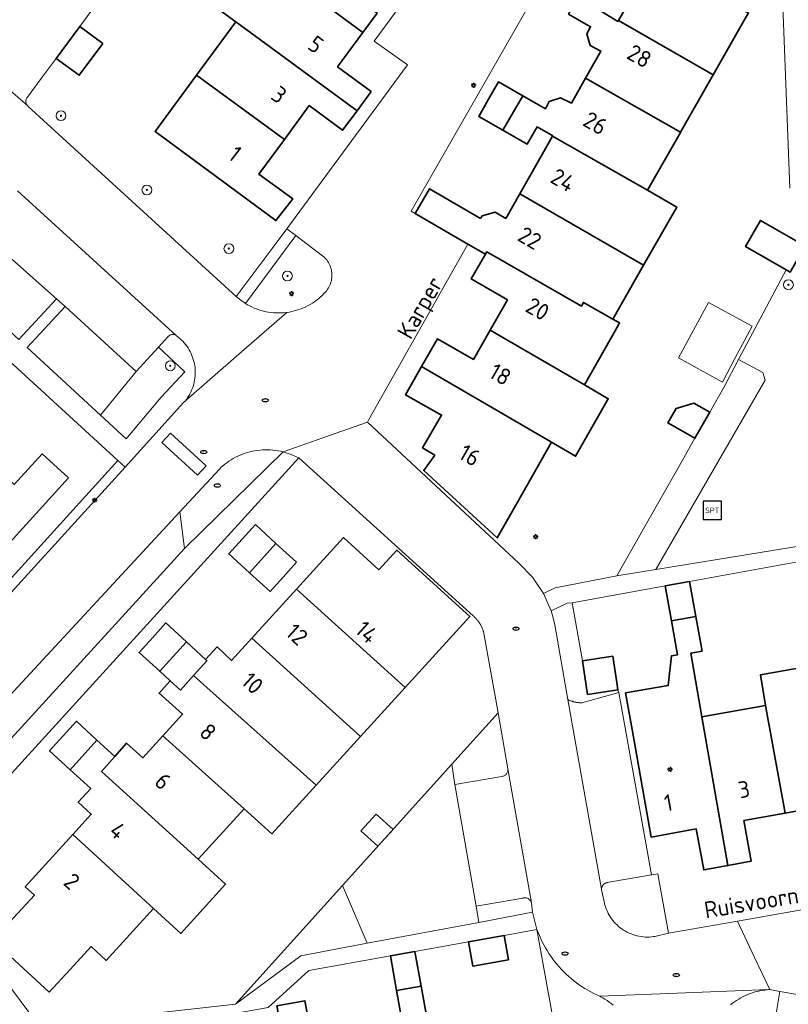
# Model space of a CAD drawing. Header units: metres. Extents: x 152610 to 160096, y 456114 to 462495.
# Tile 626 of 938: x 158932 to 158995, y 460270 to 460349. Entities that reach past the tile are written whole.
import ezdxf
from ezdxf.enums import TextEntityAlignment as Align

# ---------------------------------------------------------------- set-up
doc = ezdxf.new("R2010")
doc.units = ezdxf.units.M
doc.header["$LTSCALE"] = 0.5
doc.layers.get('0').update_dxf_attribs({"linetype": 'CONTINUOUS'})
for name, color, linetype, lineweight in [('B-PV-GR-BEPLANTING_CULTUUR_BOSPLANTSOEN-GV', 251, 'CONTINUOUS', 18), ('B-PV-GR-BEPLANTING_CULTUUR_HEESTERS-GV', 251, 'CONTINUOUS', 18), ('B-PV-GR-BOOM-S', 251, 'CONTINUOUS', 25), ('B-PV-GR-HAAG-GV', 251, 'CONTINUOUS', 13), ('B-PV-IE-MEUBILAIR-S', 251, 'CONTINUOUS', 25), ('B-PV-IE-MEUBILAIR_WEGMEUBILAIR-S', 251, 'CONTINUOUS', 25), ('B-PV-OG-BEBOUWING-GV', 6, 'CONTINUOUS', 35), ('B-PV-OG-BEBOUWING-T18', 1, 'CONTINUOUS', 18), ('B-PV-OG-BEBOUWING_OVERBOUWING-GV', 251, 'CONTINUOUS', 18), ('B-PV-OG-BEBOUWING_SCHUUR-GV', 251, 'CONTINUOUS', 18), ('B-PV-OG-TERREIN_BEGROEID-GV', 251, 'CONTINUOUS', 18), ('B-PV-OG-TOPOGRAFIE-T18', 1, 'CONTINUOUS', 18), ('B-PV-VH-ONVERHARD_ZAND-GV', 251, 'CONTINUOUS', 18), ('B-PV-VH-OPENVERHARDING_BETONSTRAATSTEEN-GV', 251, 'CONTINUOUS', 18), ('B-PV-VH-OPENVERHARDING_TEGEL-GV', 251, 'CONTINUOUS', 18)]:
    doc.layers.add(name, color=color, linetype=linetype, lineweight=lineweight)
doc.styles.add('NLCS-ISO', font='NLCS-ISO.ttf')
doc.styles.add('NLCS-ISO-M750-T18', font='NLCS-ISO.ttf', dxfattribs={"height": 1.35})

# ---------------------------------------------------------------- blocks, each defined once
blk = doc.blocks.new('SIE-MEUBILAIR_PAAL_LICHTMAST-SO')
for points in [[(-0.62, 0), (-1, 0)], [(-0.71, 0.71), (-0.44, 0.44)], [(0, 1), (0, 0.62)], [(0.44, 0.44), (0.71, 0.71)], [(1, 0), (0.62, 0)], [(-0.71, -0.71), (-0.44, -0.44)], [(0, -0.62), (0, -1)], [(0.44, -0.44), (0.71, -0.71)]]:
    blk.add_lwpolyline(points)
blk.add_circle((0, 0), 0.5)
blk = doc.blocks.new('SIE-MEUBILAIR_PUT_RIOOLPUT-SO')
blk.add_ellipse((0, 0), major_axis=(1.25, 0), ratio=0.54)
at = {"style": 'NLCS-ISO'}
blk.add_text('ri', height=0.75, dxfattribs=at).set_placement((-0.04, 0.07), align=Align.MIDDLE_CENTER)
blk = doc.blocks.new('SIE-WEG_SPEELTOESTEL-SO')
at = {"flags": 128}
blk.add_lwpolyline([(-3.75, -3.75), (3.75, -3.75), (3.75, 3.75), (-3.75, 3.75)], close=True, dxfattribs=at)
at = {"style": 'NLCS-ISO'}
blk.add_text('SPT', height=2.25, dxfattribs=at).set_placement((0, 0), align=Align.MIDDLE_CENTER)
blk = doc.blocks.new('SGR-BOOM_GBKN-SO')
at = {"linetype": 'ByBlock', "lineweight": 18}
h = blk.add_hatch(color=0, dxfattribs=at)
h.dxf.hatch_style = 1
edge = h.paths.add_edge_path()
edge.add_arc((0, 0), 0.25, 0, 360)
at = {"color": 0, "linetype": 'ByBlock', "lineweight": 18}
for radius in [2, 0.25]:
    blk.add_circle((0, 0), radius, dxfattribs=at)
at = {"color": 0, "linetype": 'ByBlock', "lineweight": 18, "style": 'NLCS-ISO'}
blk.add_attdef('SOORT', (2.5, 0), '', height=1.5, dxfattribs=at)

msp = doc.modelspace()

# ---------------------------------------------------------------- linework, layer by layer
at = {"layer": 'B-PV-GR-BEPLANTING_CULTUUR_BOSPLANTSOEN-GV', "flags": 128}
msp.add_lwpolyline([(158990.742, 460321.865), (158989.57, 460319.65), (158988.399, 460317.592), (158987.198, 460315.48), (158985.672, 460312.798), (158984.163, 460310.147), (158980.85, 460304.32), (158984.03, 460304.836), (158992.888, 460320.207), (158992.724, 460320.816)], close=True, dxfattribs=at)
at = {"layer": 'B-PV-GR-BEPLANTING_CULTUUR_HEESTERS-GV', "flags": 128}
for points in [[(158945.75, 460320.87), (158943.615, 460322.866), (158941.82, 460320.9), (158938.912, 460317.363), (158941.009, 460315.43), (158943.83, 460318.82)], [(158923.46, 460293.99), (158940.91, 460313.14), (158940.331, 460313.67), (158928.837, 460301.051), (158929.252, 460300.673), (158926.183, 460297.303), (158923.288, 460294.144)], [(158977.22, 460302.14), (158976.82, 460302.11), (158975.51, 460301.476), (158975.683, 460300.914), (158975.81, 460300.34), (158976.877, 460294.271), (158976.918, 460294.252), (158976.959, 460294.233), (158977.001, 460294.215), (158977.042, 460294.198), (158977.084, 460294.182), (158977.127, 460294.166), (158977.17, 460294.151), (158977.212, 460294.137), (158977.256, 460294.124), (158977.299, 460294.111), (158977.343, 460294.099), (158977.386, 460294.088), (158977.43, 460294.078), (158977.475, 460294.068), (158977.519, 460294.06), (158977.563, 460294.052), (158977.608, 460294.044), (158977.653, 460294.038), (158977.698, 460294.032), (158977.742, 460294.027), (158977.787, 460294.023), (158977.832, 460294.02), (158977.878, 460294.018), (158977.923, 460294.016), (158977.968, 460294.015), (158978.013, 460294.015), (158981.01, 460294.86), (158980.932, 460295.076), (158978.469, 460294.701), (158978.055, 460297.42)], [(158971.99, 460288.65), (158971.21, 460293.2), (158967.438, 460289.021), (158967.69, 460287.38), (158971.505, 460288.047), (158971.569, 460288.053), (158971.631, 460288.067), (158971.691, 460288.089), (158971.748, 460288.117), (158971.801, 460288.153), (158971.849, 460288.195), (158971.891, 460288.243), (158971.927, 460288.296), (158971.956, 460288.353), (158971.978, 460288.413), (158971.992, 460288.475), (158971.998, 460288.538), (158971.997, 460288.602)], [(158985.05, 460275.31), (158984.185, 460280.144), (158983.66, 460280.06), (158980.056, 460279.418), (158980.046, 460279.416), (158980.037, 460279.415), (158980.028, 460279.412), (158980.019, 460279.41), (158980.01, 460279.408), (158980.001, 460279.405), (158979.992, 460279.403), (158979.983, 460279.4), (158979.974, 460279.397), (158979.965, 460279.394), (158979.956, 460279.39), (158979.947, 460279.387), (158979.939, 460279.383), (158979.93, 460279.38), (158979.921, 460279.376), (158979.913, 460279.372), (158979.906, 460279.368), (158979.903, 460279.367), (158979.896, 460279.363), (158979.888, 460279.359), (158979.881, 460279.354), (158979.878, 460279.353), (158979.873, 460279.35), (158979.87, 460279.348), (158979.865, 460279.345), (158979.862, 460279.343), (158979.857, 460279.34), (158979.854, 460279.338), (158979.849, 460279.335), (158979.846, 460279.333), (158979.84, 460279.328), (158979.834, 460279.324), (158979.831, 460279.322), (158979.826, 460279.319), (158979.823, 460279.316), (158979.819, 460279.313), (158979.816, 460279.31), (158979.812, 460279.307), (158979.808, 460279.304), (158979.804, 460279.301), (158979.801, 460279.298), (158979.797, 460279.295), (158979.794, 460279.292), (158979.79, 460279.289), (158979.787, 460279.286), (158979.783, 460279.282), (158979.78, 460279.279), (158979.777, 460279.276), (158979.773, 460279.273), (158979.77, 460279.269), (158979.766, 460279.266), (158979.763, 460279.263), (158979.76, 460279.259), (158979.757, 460279.256), (158979.753, 460279.253), (158979.75, 460279.249), (158979.747, 460279.245), (158979.744, 460279.242), (158979.741, 460279.238), (158979.738, 460279.235), (158979.735, 460279.231), (158979.732, 460279.228), (158979.729, 460279.224), (158979.726, 460279.221), (158979.723, 460279.216), (158979.721, 460279.213), (158979.717, 460279.209), (158979.715, 460279.206), (158979.712, 460279.201), (158979.709, 460279.198), (158979.706, 460279.193), (158979.704, 460279.19), (158979.701, 460279.186), (158979.699, 460279.183), (158979.696, 460279.178), (158979.694, 460279.175), (158979.691, 460279.17), (158979.689, 460279.167), (158979.685, 460279.16), (158979.681, 460279.152), (158979.677, 460279.145), (158979.675, 460279.142), (158979.672, 460279.137), (158979.671, 460279.134), (158979.667, 460279.127), (158979.663, 460279.119), (158979.659, 460279.11), (158979.655, 460279.101), (158979.652, 460279.093), (158979.648, 460279.084), (158979.645, 460279.075), (158979.642, 460279.067), (158979.639, 460279.058), (158979.636, 460279.049), (158979.633, 460279.04), (158979.63, 460279.031), (158979.628, 460279.021), (158979.626, 460279.012), (158979.624, 460279.003), (158979.622, 460278.994), (158979.62, 460278.985), (158979.618, 460278.975), (158979.617, 460278.966), (158979.615, 460278.957), (158979.614, 460278.947), (158979.613, 460278.938), (158979.613, 460278.929), (158979.612, 460278.919), (158979.611, 460278.91), (158979.611, 460278.9), (158979.611, 460278.891), (158979.62, 460278.84), (158979.82, 460277.876), (158979.857, 460277.711), (158979.902, 460277.548), (158979.955, 460277.387), (158980.016, 460277.229), (158980.083, 460277.074), (158980.158, 460276.922), (158980.24, 460276.774), (158980.33, 460276.63), (158980.425, 460276.49), (158980.527, 460276.356), (158980.636, 460276.225), (158980.75, 460276.101), (158980.87, 460275.982), (158980.996, 460275.868), (158981.127, 460275.761), (158981.263, 460275.66), (158981.403, 460275.566), (158981.548, 460275.478), (158981.697, 460275.397), (158981.849, 460275.324), (158982.005, 460275.257), (158982.164, 460275.198), (158982.325, 460275.147), (158982.488, 460275.103), (158982.654, 460275.067), (158982.821, 460275.039), (158982.989, 460275.019), (158983.158, 460275.007), (158983.327, 460275.003), (158983.496, 460275.007), (158983.665, 460275.019), (158983.833, 460275.038), (158983.951, 460275.057)], [(158960.566, 460274.496), (158958.566, 460279.192), (158949.88, 460269.57), (158955.19, 460273.49)], [(158973.446, 460278.186), (158973.38, 460278.19), (158973.313, 460278.187), (158973.247, 460278.175), (158973.229, 460278.171), (158969.42, 460277.51), (158969.651, 460276.195), (158974.01, 460277.01), (158973.919, 460277.768), (158973.899, 460277.832), (158973.871, 460277.893), (158973.836, 460277.95), (158973.794, 460278.002), (158973.747, 460278.05), (158973.694, 460278.091), (158973.637, 460278.126), (158973.576, 460278.153), (158973.512, 460278.174)]]:
    msp.add_lwpolyline(points, close=True, dxfattribs=at)
msp.add_lwpolyline([(158993.056, 460264.423), (158994.094, 460270.596), (158993.269, 460270.738), (158993.178, 460270.734), (158993.065, 460270.726), (158992.861, 460270.706), (158992.659, 460270.677), (158992.457, 460270.641), (158992.258, 460270.598), (158992.06, 460270.546), (158991.864, 460270.487), (158991.671, 460270.42), (158991.48, 460270.345), (158991.293, 460270.263), (158991.109, 460270.174), (158990.928, 460270.078), (158990.752, 460269.975), (158990.579, 460269.865), (158990.411, 460269.748), (158990.248, 460269.625), (158990.09, 460269.495)], dxfattribs=at)
at = {"layer": 'B-PV-GR-HAAG-GV', "flags": 128}
for points in [[(158957.073, 460330.192), (158954.771, 460331.941), (158950.682, 460326.426), (158950.856, 460326.323), (158951.033, 460326.226), (158951.214, 460326.137), (158951.399, 460326.054), (158951.586, 460325.979), (158951.777, 460325.912), (158951.97, 460325.852), (158952.165, 460325.8), (158952.362, 460325.756), (158952.561, 460325.719), (158952.761, 460325.691), (158952.962, 460325.67), (158953.163, 460325.657), (158953.365, 460325.653), (158953.567, 460325.656), (158953.769, 460325.667), (158953.97, 460325.687), (158954.053, 460325.697), (158954.253, 460325.728), (158954.451, 460325.766), (158954.648, 460325.813), (158954.842, 460325.867), (158955.034, 460325.929), (158955.224, 460325.998), (158955.411, 460326.075), (158955.595, 460326.159), (158955.775, 460326.25), (158955.951, 460326.349), (158956.124, 460326.454), (158956.292, 460326.566), (158956.455, 460326.685), (158956.614, 460326.81), (158956.767, 460326.941), (158956.916, 460327.078), (158957.058, 460327.221), (158957.117, 460327.283), (158957.204, 460327.376), (158957.285, 460327.474), (158957.36, 460327.577), (158957.429, 460327.684), (158957.49, 460327.796), (158957.544, 460327.911), (158957.591, 460328.029), (158957.63, 460328.15), (158957.662, 460328.273), (158957.686, 460328.398), (158957.702, 460328.525), (158957.71, 460328.652), (158957.71, 460328.779), (158957.702, 460328.906), (158957.686, 460329.032), (158957.663, 460329.157), (158957.631, 460329.28), (158957.592, 460329.402), (158957.545, 460329.52), (158957.491, 460329.635), (158957.429, 460329.747), (158957.361, 460329.854), (158957.287, 460329.957), (158957.205, 460330.055), (158957.118, 460330.148)], [(158952.707, 460314.541), (158952.498, 460314.549), (158952.29, 460314.549), (158952.081, 460314.541), (158951.873, 460314.525), (158951.666, 460314.501), (158951.46, 460314.47), (158951.255, 460314.43), (158951.052, 460314.382), (158950.851, 460314.327), (158950.652, 460314.264), (158950.455, 460314.194), (158950.262, 460314.115), (158950.072, 460314.03), (158949.885, 460313.938), (158949.701, 460313.838), (158949.522, 460313.731), (158949.347, 460313.618), (158949.177, 460313.498), (158949.011, 460313.371), (158948.85, 460313.238), (158948.694, 460313.099), (158948.6, 460313.01), (158945.36, 460309.5), (158945.74, 460306.54), (158953.736, 460314.382), (158953.533, 460314.43), (158953.328, 460314.469), (158953.122, 460314.501), (158952.915, 460314.525)]]:
    msp.add_lwpolyline(points, close=True, dxfattribs=at)
at = {"layer": 'B-PV-OG-BEBOUWING-GV', "flags": 128}
for points in [[(158952.93, 460353.41), (158953.124, 460353.673), (158960.213, 460348.402), (158961.38, 460349.99), (158958.67, 460351.98), (158960.738, 460354.786), (158953.624, 460360.021), (158950.407, 460355.643), (158950.23, 460355.4), (158950.659, 460355.084)], [(158990.86, 460353.95), (158985.36, 460357.08), (158980.984, 460349.398), (158988.684, 460344.983), (158991.397, 460349.736), (158991.54, 460349.99), (158989.33, 460351.25)], [(158960.213, 460348.402), (158953.124, 460353.673), (158952.93, 460353.41), (158950.659, 460355.084), (158947.617, 460350.941), (158949.895, 460349.276), (158959.751, 460342.07), (158960.889, 460343.616), (158958.17, 460345.62)], [(158980.448, 460351.484), (158978.495, 460352.664), (158976.929, 460349.892), (158978.714, 460348.884), (158978.407, 460348.303), (158978.695, 460347.368), (158979.566, 460346.908), (158978.313, 460344.708), (158986.03, 460340.334), (158988.684, 460344.983), (158980.984, 460349.398), (158980.933, 460349.308), (158979.653, 460350.083)], [(158959.751, 460342.07), (158949.895, 460349.276), (158946.717, 460344.946), (158953.85, 460339.739), (158955.87, 460342.48), (158958.58, 460340.48)], [(158939.09, 460347.53), (158937.23, 460348.91), (158935.3, 460346.31), (158937.18, 460344.95)], [(158953.85, 460339.739), (158946.717, 460344.946), (158943.356, 460340.368), (158953.16, 460333.15), (158954.522, 460334.917), (158951.78, 460336.93)], [(158973.205, 460343.277), (158971.23, 460344.4), (158970.435, 460343.005), (158969.64, 460341.61), (158971.605, 460340.485)], [(158986.03, 460340.334), (158978.313, 460344.708), (158977.159, 460342.682), (158976.277, 460343.123), (158975.349, 460342.812), (158975.055, 460342.225), (158973.205, 460343.277), (158971.605, 460340.485), (158973.57, 460339.36), (158974.37, 460340.757), (158975.646, 460340.026), (158975.638, 460340.012), (158983.334, 460335.61), (158986.017, 460340.31)], [(158983.334, 460335.61), (158975.638, 460340.012), (158972.965, 460335.319), (158983.031, 460329.525), (158985.721, 460334.245), (158983.333, 460335.607)], [(158969.779, 460333.325), (158965.625, 460335.728), (158964.468, 460333.729), (158968.76, 460331.246), (158970.178, 460330.426), (158970.291, 460330.611), (158977.969, 460326.211), (158978.14, 460326.51), (158980.535, 460325.145), (158983.031, 460329.525), (158972.965, 460335.319), (158971.831, 460333.327), (158970.97, 460333.826), (158969.904, 460333.541)], [(158996.156, 460331.093), (158995.747, 460331.326), (158992.533, 460333.165), (158991.314, 460331.046), (158994.603, 460329.164), (158994.936, 460328.974)], [(158977.969, 460326.211), (158970.291, 460330.611), (158970.178, 460330.426), (158969.03, 460328.41), (158971.97, 460326.73), (158970.558, 460324.258), (158978.213, 460319.822), (158980.854, 460324.458), (158981.07, 460324.84), (158980.535, 460325.145), (158978.14, 460326.51)], [(158978.213, 460319.822), (158970.558, 460324.258), (158969.2, 460321.88), (158966.28, 460323.54), (158964.999, 460321.304), (158975.556, 460315.158), (158977.5, 460314.026), (158980.16, 460318.694)], [(158966.076, 460314.118), (158965.163, 460312.862), (158971.143, 460307.392), (158972.76, 460310.25), (158975.556, 460315.158), (158964.999, 460321.304), (158963.69, 460319.02), (158966.62, 460317.36), (158965.07, 460314.7)], [(158988.399, 460317.592), (158987.118, 460318.321), (158985.661, 460317.89), (158985.001, 460316.73), (158987.198, 460315.48)], [(158936.3, 460312.26), (158934.17, 460314.21), (158931.9, 460311.73), (158929.911, 460313.545), (158923.957, 460307.009), (158928.075, 460303.245)], [(158953.166, 460306.949), (158951.49, 460308.48), (158950.41, 460307.29), (158949.33, 460306.1), (158951.005, 460304.575)], [(158954.84, 460305.42), (158953.166, 460306.949), (158951.005, 460304.575), (158952.68, 460303.05), (158953.746, 460304.219)], [(158961.515, 460304.804), (158958.65, 460307.42), (158954.833, 460303.236), (158963.655, 460295.26), (158968.902, 460301.011), (158962.985, 460306.414)], [(158987.27, 460301.029), (158986.76, 460303.86), (158984.77, 460303.5), (158985.28, 460300.67)], [(158963.655, 460295.26), (158954.833, 460303.236), (158951.208, 460299.264), (158960.028, 460291.285)], [(158945.897, 460298.963), (158944.23, 460300.5), (158943.14, 460299.3), (158942.05, 460298.1), (158943.725, 460296.575)], [(158987.78, 460298.2), (158987.27, 460301.029), (158985.28, 460300.67), (158985.779, 460297.903), (158985.286, 460297.815), (158985.023, 460295.432), (158981.562, 460294.813), (158982.09, 460291.86), (158983.653, 460283.121), (158987.31, 460283.78), (158987.91, 460280.45), (158989.871, 460280.807), (158987.757, 460292.873), (158986.853, 460298.031)], [(158947.444, 460297.537), (158945.897, 460298.963), (158943.725, 460296.575), (158944.574, 460295.802), (158945.4, 460295.05), (158946.477, 460296.234), (158947.56, 460297.43)], [(158960.028, 460291.285), (158951.208, 460299.264), (158949.563, 460297.461), (158948.379, 460298.552), (158947.444, 460297.537), (158947.56, 460297.43), (158946.477, 460296.234), (158947.551, 460295.256), (158956.425, 460287.337)], [(158978.469, 460294.701), (158980.932, 460295.076), (158980.841, 460295.673), (158980.517, 460297.795), (158978.055, 460297.42)], [(158998.6, 460294.81), (158998.162, 460297.279), (158992.518, 460296.278), (158992.929, 460293.797), (158994.517, 460285.057), (158997.95, 460285.68), (158998.54, 460282.37), (159000.454, 460282.714), (158998.87, 460291.431), (158999.199, 460291.49)], [(158946.477, 460296.234), (158945.4, 460295.05), (158944.574, 460295.802), (158943.675, 460294.799), (158945.577, 460293.093), (158943.983, 460291.346), (158950.583, 460285.399), (158952.819, 460283.384), (158956.425, 460287.337), (158947.551, 460295.256)], [(158994.517, 460285.057), (158992.929, 460293.797), (158987.757, 460292.873), (158989.871, 460280.807), (158991.76, 460281.15), (158991.17, 460284.45)], [(158938.622, 460290.974), (158936.951, 460292.511), (158934.77, 460290.11), (158936.445, 460288.585)], [(158940.064, 460289.648), (158938.622, 460290.974), (158936.445, 460288.585), (158938.12, 460287.06), (158937.098, 460285.942), (158938.165, 460284.97), (158936.675, 460283.337), (158943.215, 460277.324), (158945.432, 460275.302), (158949.071, 460279.291), (158946.855, 460281.313), (158938.992, 460288.437)], [(158950.583, 460285.399), (158943.983, 460291.346), (158942.347, 460289.553), (158941.019, 460290.727), (158940.064, 460289.648), (158938.992, 460288.437), (158946.855, 460281.313)], [(158936.435, 460272.368), (158938.144, 460274.226), (158939.37, 460273.11), (158943.215, 460277.324), (158936.675, 460283.337), (158932.8, 460279.09), (158933.544, 460278.413), (158931.848, 460276.553), (158930.175, 460274.719), (158934.755, 460270.541)], [(158972.04, 460273.15), (158971.69, 460275.14), (158968.8, 460274.62), (158969.16, 460272.63)], [(158964.951, 460271.009), (158964.441, 460273.836), (158962.46, 460273.48), (158962.965, 460270.655)], [(158965.46, 460268.19), (158964.951, 460271.009), (158962.965, 460270.655), (158963.47, 460267.83), (158964.597, 460268.032)], [(158956.1, 460266.67), (158955.52, 460269.84), (158953.24, 460269.419), (158953.82, 460266.25)]]:
    msp.add_lwpolyline(points, close=True, dxfattribs=at)
at = {"layer": 'B-PV-OG-BEBOUWING_OVERBOUWING-GV', "flags": 128}
msp.add_lwpolyline([(158991.838, 460324.587), (158988.312, 460326.508), (158985.854, 460321.998), (158989.43, 460320.049), (158990.467, 460322.01)], close=True, dxfattribs=at)
at = {"layer": 'B-PV-OG-BEBOUWING_SCHUUR-GV', "flags": 128}
msp.add_lwpolyline([(158962.671, 460283.739), (158961.301, 460284.978), (158960.071, 460283.618), (158961.442, 460282.378)], close=True, dxfattribs=at)
at = {"layer": 'B-PV-OG-TERREIN_BEGROEID-GV', "flags": 128}
for points in [[(158984.03, 460304.836), (158998.49, 460307.18), (158997.353, 460334.362), (158995.747, 460331.326), (158996.156, 460331.093), (158994.936, 460328.974), (158994.603, 460329.164), (158990.742, 460321.865), (158992.724, 460320.816), (158992.888, 460320.207)], [(158929.72, 460331.74), (158928.64, 460332.55), (158925.78, 460329.43), (158932.29, 460323.49), (158935.35, 460326.8)], [(158941.82, 460320.9), (158936.04, 460326.19), (158932.95, 460322.86), (158938.912, 460317.363)], [(158967.69, 460287.38), (158967.438, 460289.021), (158958.566, 460279.192), (158960.566, 460274.496), (158969.651, 460276.195), (158969.42, 460277.51)]]:
    msp.add_lwpolyline(points, close=True, dxfattribs=at)
msp.add_lwpolyline([(158980.542, 460269.477), (158980.386, 460269.607), (158980.226, 460269.731), (158980.061, 460269.848), (158979.891, 460269.959), (158979.718, 460270.062), (158979.54, 460270.159), (158979.46, 460270.2), (158979.227, 460270.305), (158978.981, 460270.424), (158978.737, 460270.551), (158978.498, 460270.684), (158978.262, 460270.825), (158978.031, 460270.972), (158977.804, 460271.126), (158977.582, 460271.287), (158977.364, 460271.454), (158977.152, 460271.628), (158976.944, 460271.807), (158976.742, 460271.992), (158976.546, 460272.184), (158976.355, 460272.381), (158976.17, 460272.583), (158975.991, 460272.791), (158975.818, 460273.003), (158975.651, 460273.221), (158975.491, 460273.444), (158975.337, 460273.671), (158975.19, 460273.902), (158975.05, 460274.138), (158974.917, 460274.378), (158974.79, 460274.621), (158974.671, 460274.869), (158974.56, 460275.119), (158974.455, 460275.372), (158974.358, 460275.629), (158976.133, 460265.777)], dxfattribs=at)
at = {"layer": 'B-PV-VH-ONVERHARD_ZAND-GV', "flags": 128}
for points in [[(158957.073, 460330.192), (158954.771, 460331.941), (158950.682, 460326.426), (158950.856, 460326.323), (158951.033, 460326.226), (158951.214, 460326.137), (158951.399, 460326.054), (158951.586, 460325.979), (158951.777, 460325.912), (158951.97, 460325.852), (158952.165, 460325.8), (158952.362, 460325.756), (158952.561, 460325.719), (158952.761, 460325.691), (158952.962, 460325.67), (158953.163, 460325.657), (158953.365, 460325.653), (158953.567, 460325.656), (158953.769, 460325.667), (158953.97, 460325.687), (158954.053, 460325.697), (158954.253, 460325.728), (158954.451, 460325.766), (158954.648, 460325.813), (158954.842, 460325.867), (158955.034, 460325.929), (158955.224, 460325.998), (158955.411, 460326.075), (158955.595, 460326.159), (158955.775, 460326.25), (158955.951, 460326.349), (158956.124, 460326.454), (158956.292, 460326.566), (158956.455, 460326.685), (158956.614, 460326.81), (158956.767, 460326.941), (158956.916, 460327.078), (158957.058, 460327.221), (158957.117, 460327.283), (158957.204, 460327.376), (158957.285, 460327.474), (158957.36, 460327.577), (158957.429, 460327.684), (158957.49, 460327.796), (158957.544, 460327.911), (158957.591, 460328.029), (158957.63, 460328.15), (158957.662, 460328.273), (158957.686, 460328.398), (158957.702, 460328.525), (158957.71, 460328.652), (158957.71, 460328.779), (158957.702, 460328.906), (158957.686, 460329.032), (158957.663, 460329.157), (158957.631, 460329.28), (158957.592, 460329.402), (158957.545, 460329.52), (158957.491, 460329.635), (158957.429, 460329.747), (158957.361, 460329.854), (158957.287, 460329.957), (158957.205, 460330.055), (158957.118, 460330.148)], [(158952.707, 460314.541), (158952.498, 460314.549), (158952.29, 460314.549), (158952.081, 460314.541), (158951.873, 460314.525), (158951.666, 460314.501), (158951.46, 460314.47), (158951.255, 460314.43), (158951.052, 460314.382), (158950.851, 460314.327), (158950.652, 460314.264), (158950.455, 460314.194), (158950.262, 460314.115), (158950.072, 460314.03), (158949.885, 460313.938), (158949.701, 460313.838), (158949.522, 460313.731), (158949.347, 460313.618), (158949.177, 460313.498), (158949.011, 460313.371), (158948.85, 460313.238), (158948.694, 460313.099), (158948.6, 460313.01), (158945.36, 460309.5), (158945.74, 460306.54), (158953.736, 460314.382), (158953.533, 460314.43), (158953.328, 460314.469), (158953.122, 460314.501), (158952.915, 460314.525)]]:
    msp.add_lwpolyline(points, close=True, dxfattribs=at)
at = {"layer": 'B-PV-VH-OPENVERHARDING_BETONSTRAATSTEEN-GV', "flags": 128}
for points in [[(158974.1, 460365.35), (158961.13, 460347.72), (158963.847, 460345.785), (158954.05, 460332.49), (158954.771, 460331.941), (158957.073, 460330.192), (158957.118, 460330.148), (158957.205, 460330.055), (158957.287, 460329.957), (158957.361, 460329.854), (158957.429, 460329.747), (158957.491, 460329.635), (158957.545, 460329.52), (158957.592, 460329.402), (158957.631, 460329.28), (158957.663, 460329.157), (158957.686, 460329.032), (158957.702, 460328.906), (158957.71, 460328.779), (158957.71, 460328.652), (158957.702, 460328.525), (158957.686, 460328.398), (158957.662, 460328.273), (158957.63, 460328.15), (158957.591, 460328.029), (158957.544, 460327.911), (158957.49, 460327.796), (158957.429, 460327.684), (158957.36, 460327.577), (158957.285, 460327.474), (158957.204, 460327.376), (158957.117, 460327.283), (158957.058, 460327.221), (158956.916, 460327.078), (158956.767, 460326.941), (158956.614, 460326.81), (158956.455, 460326.685), (158956.292, 460326.566), (158956.124, 460326.454), (158955.951, 460326.349), (158955.775, 460326.25), (158955.595, 460326.159), (158955.411, 460326.075), (158955.224, 460325.998), (158955.034, 460325.929), (158954.842, 460325.867), (158954.648, 460325.813), (158954.451, 460325.766), (158954.253, 460325.728), (158954.053, 460325.697), (158950.377, 460322.49), (158945.667, 460318.375), (158940.91, 460313.14), (158923.46, 460293.99)], [(158940.31, 460362.462), (158928.834, 460347.36), (158928.241, 460346.572), (158930.322, 460344.769), (158932.996, 460342.456), (158932.991, 460342.463), (158932.949, 460342.512), (158932.914, 460342.565), (158932.886, 460342.623), (158932.865, 460342.684), (158932.852, 460342.747), (158932.847, 460342.81), (158932.85, 460342.875), (158932.861, 460342.938), (158932.88, 460342.999), (158932.906, 460343.058), (158932.939, 460343.113), (158932.979, 460343.163), (158934.08, 460344.69), (158935.3, 460346.31), (158937.23, 460348.91), (158939.99, 460352.68)], [(158924.433, 460286.963), (158945.36, 460309.5), (158948.6, 460313.01), (158948.694, 460313.099), (158948.85, 460313.238), (158949.011, 460313.371), (158949.177, 460313.498), (158949.347, 460313.618), (158949.522, 460313.731), (158949.701, 460313.838), (158949.885, 460313.938), (158950.072, 460314.03), (158950.262, 460314.115), (158950.455, 460314.194), (158950.652, 460314.264), (158950.851, 460314.327), (158951.052, 460314.382), (158951.255, 460314.43), (158951.46, 460314.47), (158951.666, 460314.501), (158951.873, 460314.525), (158952.081, 460314.541), (158952.29, 460314.549), (158952.498, 460314.549), (158952.707, 460314.541), (158952.915, 460314.525), (158953.122, 460314.501), (158953.328, 460314.469), (158953.533, 460314.43), (158953.736, 460314.382), (158957.426, 460315.68), (158960.61, 460316.8), (158960.72, 460317.01), (158968.76, 460331.246), (158964.468, 460333.729), (158964.139, 460333.919), (158979.35, 460360.512)], [(158932.163, 460335.573), (158945.063, 460323.813), (158945.081, 460323.8), (158945.218, 460323.697), (158945.349, 460323.588), (158945.476, 460323.473), (158945.597, 460323.352), (158945.712, 460323.226), (158945.821, 460323.094), (158945.924, 460322.957), (158946.021, 460322.816), (158946.11, 460322.67), (158946.193, 460322.521), (158946.269, 460322.367), (158946.337, 460322.211), (158946.398, 460322.051), (158946.452, 460321.888), (158946.498, 460321.723), (158946.536, 460321.557), (158946.566, 460321.388), (158946.588, 460321.219), (158946.603, 460321.048), (158946.609, 460320.877), (158946.607, 460320.706), (158946.598, 460320.536), (158946.58, 460320.365), (158946.555, 460320.196), (158946.521, 460320.028), (158946.48, 460319.862), (158946.431, 460319.698), (158946.375, 460319.537), (158946.311, 460319.378), (158946.24, 460319.223), (158946.161, 460319.071), (158946.075, 460318.923), (158945.983, 460318.779), (158945.884, 460318.639), (158945.779, 460318.505), (158945.667, 460318.375), (158950.377, 460322.49), (158954.053, 460325.697), (158953.97, 460325.687), (158953.769, 460325.667), (158953.567, 460325.656), (158953.365, 460325.653), (158953.163, 460325.657), (158952.962, 460325.67), (158952.761, 460325.691), (158952.561, 460325.719), (158952.362, 460325.756), (158952.165, 460325.8), (158951.97, 460325.852), (158951.777, 460325.912), (158951.586, 460325.979), (158951.399, 460326.054), (158951.214, 460326.137), (158951.033, 460326.226), (158950.856, 460326.323), (158950.682, 460326.426), (158950.299, 460326.692), (158949.94, 460326.99), (158933.016, 460342.438), (158932.996, 460342.456), (158930.322, 460344.769)], [(158929.72, 460331.74), (158935.35, 460326.8), (158936.04, 460326.19), (158941.82, 460320.9), (158943.615, 460322.866), (158944.381, 460323.702), (158944.393, 460323.719), (158944.435, 460323.765), (158944.482, 460323.806), (158944.533, 460323.841), (158944.589, 460323.869), (158944.648, 460323.889), (158944.709, 460323.902), (158944.771, 460323.906), (158944.833, 460323.903), (158944.895, 460323.892), (158944.954, 460323.873), (158945.01, 460323.846), (158945.063, 460323.813), (158932.163, 460335.573)], [(159000, 460277.945), (158990.661, 460276.299), (158992.043, 460273.343), (158993.269, 460270.738), (158994.094, 460270.596), (159000, 460269.576)], [(158990.09, 460269.495), (158990.248, 460269.625), (158990.411, 460269.748), (158990.579, 460269.865), (158990.752, 460269.975), (158990.928, 460270.078), (158991.109, 460270.174), (158991.293, 460270.263), (158991.48, 460270.345), (158991.671, 460270.42), (158991.864, 460270.487), (158992.06, 460270.546), (158992.258, 460270.598), (158992.457, 460270.641), (158992.659, 460270.677), (158992.861, 460270.706), (158993.065, 460270.726), (158993.178, 460270.734), (158985.071, 460270.42), (158979.46, 460270.2), (158979.54, 460270.159), (158979.718, 460270.062), (158979.891, 460269.959), (158980.061, 460269.848), (158980.226, 460269.731), (158980.386, 460269.607), (158980.542, 460269.477)]]:
    msp.add_lwpolyline(points, dxfattribs=at)
for points in [[(158972.891, 460305.357), (158960.61, 460316.8), (158957.426, 460315.68), (158953.736, 460314.382), (158954.387, 460314.173), (158955.01, 460313.89), (158969.19, 460301.065), (158969.226, 460301.033), (158969.262, 460301.001), (158969.297, 460300.967), (158969.331, 460300.934), (158969.365, 460300.899), (158969.398, 460300.865), (158969.431, 460300.829), (158969.463, 460300.793), (158969.494, 460300.756), (158969.525, 460300.719), (158969.555, 460300.682), (158969.584, 460300.644), (158969.613, 460300.605), (158969.641, 460300.566), (158969.668, 460300.526), (158969.695, 460300.486), (158969.721, 460300.445), (158969.746, 460300.404), (158969.771, 460300.363), (158969.795, 460300.321), (158969.818, 460300.279), (158969.841, 460300.236), (158969.862, 460300.193), (158969.883, 460300.15), (158969.903, 460300.106), (158969.923, 460300.062), (158969.941, 460300.018), (158969.959, 460299.973), (158969.976, 460299.928), (158969.993, 460299.883), (158970.008, 460299.837), (158970.023, 460299.791), (158971.21, 460293.2), (158971.99, 460288.65), (158973.919, 460277.768), (158974.01, 460277.01), (158974.358, 460275.629), (158974.455, 460275.372), (158974.56, 460275.119), (158974.671, 460274.869), (158974.79, 460274.621), (158974.917, 460274.378), (158975.05, 460274.138), (158975.19, 460273.902), (158975.337, 460273.671), (158975.491, 460273.444), (158975.651, 460273.221), (158975.818, 460273.003), (158975.991, 460272.791), (158976.17, 460272.583), (158976.355, 460272.381), (158976.546, 460272.184), (158976.742, 460271.992), (158976.944, 460271.807), (158977.152, 460271.628), (158977.364, 460271.454), (158977.582, 460271.287), (158977.804, 460271.126), (158978.031, 460270.972), (158978.262, 460270.825), (158978.498, 460270.684), (158978.737, 460270.551), (158978.981, 460270.424), (158979.227, 460270.305), (158979.46, 460270.2), (158985.071, 460270.42), (158993.178, 460270.734), (158993.269, 460270.738), (158992.043, 460273.343), (158990.661, 460276.299), (158985.05, 460275.31), (158983.951, 460275.057), (158983.833, 460275.038), (158983.665, 460275.019), (158983.496, 460275.007), (158983.327, 460275.003), (158983.158, 460275.007), (158982.989, 460275.019), (158982.821, 460275.039), (158982.654, 460275.067), (158982.488, 460275.103), (158982.325, 460275.147), (158982.164, 460275.198), (158982.005, 460275.257), (158981.849, 460275.324), (158981.697, 460275.397), (158981.548, 460275.478), (158981.403, 460275.566), (158981.263, 460275.66), (158981.127, 460275.761), (158980.996, 460275.868), (158980.87, 460275.982), (158980.75, 460276.101), (158980.636, 460276.225), (158980.527, 460276.356), (158980.425, 460276.49), (158980.33, 460276.63), (158980.24, 460276.774), (158980.158, 460276.922), (158980.083, 460277.074), (158980.016, 460277.229), (158979.955, 460277.387), (158979.902, 460277.548), (158979.857, 460277.711), (158979.82, 460277.876), (158979.62, 460278.84), (158979.611, 460278.891), (158976.877, 460294.271), (158975.81, 460300.34), (158975.683, 460300.914), (158975.51, 460301.476), (158974.895, 460302.873), (158974.005, 460304.205)], [(158946.801, 460312.49), (158943.896, 460315.131), (158944.591, 460315.896), (158947.497, 460313.256)], [(158946.801, 460312.49), (158947.497, 460313.256), (158944.591, 460315.896), (158943.896, 460315.131)], [(158945.74, 460306.54), (158945.36, 460309.5), (158924.433, 460286.963), (158927.677, 460286.787)], [(158983.66, 460280.06), (158981.01, 460294.86), (158978.013, 460294.015), (158977.968, 460294.015), (158977.923, 460294.016), (158977.878, 460294.018), (158977.832, 460294.02), (158977.787, 460294.023), (158977.742, 460294.027), (158977.698, 460294.032), (158977.653, 460294.038), (158977.608, 460294.044), (158977.563, 460294.052), (158977.519, 460294.06), (158977.475, 460294.068), (158977.43, 460294.078), (158977.386, 460294.088), (158977.343, 460294.099), (158977.299, 460294.111), (158977.256, 460294.124), (158977.212, 460294.137), (158977.17, 460294.151), (158977.127, 460294.166), (158977.084, 460294.182), (158977.042, 460294.198), (158977.001, 460294.215), (158976.959, 460294.233), (158976.918, 460294.252), (158976.877, 460294.271), (158979.611, 460278.891), (158979.611, 460278.9), (158979.611, 460278.91), (158979.612, 460278.919), (158979.613, 460278.929), (158979.613, 460278.938), (158979.614, 460278.947), (158979.615, 460278.957), (158979.617, 460278.966), (158979.618, 460278.975), (158979.62, 460278.985), (158979.622, 460278.994), (158979.624, 460279.003), (158979.626, 460279.012), (158979.628, 460279.021), (158979.63, 460279.031), (158979.633, 460279.04), (158979.636, 460279.049), (158979.639, 460279.058), (158979.642, 460279.067), (158979.645, 460279.075), (158979.648, 460279.084), (158979.652, 460279.093), (158979.655, 460279.101), (158979.659, 460279.11), (158979.663, 460279.119), (158979.667, 460279.127), (158979.671, 460279.134), (158979.672, 460279.137), (158979.675, 460279.142), (158979.677, 460279.145), (158979.681, 460279.152), (158979.685, 460279.16), (158979.689, 460279.167), (158979.691, 460279.17), (158979.694, 460279.175), (158979.696, 460279.178), (158979.699, 460279.183), (158979.701, 460279.186), (158979.704, 460279.19), (158979.706, 460279.193), (158979.709, 460279.198), (158979.712, 460279.201), (158979.715, 460279.206), (158979.717, 460279.209), (158979.721, 460279.213), (158979.723, 460279.216), (158979.726, 460279.221), (158979.729, 460279.224), (158979.732, 460279.228), (158979.735, 460279.231), (158979.738, 460279.235), (158979.741, 460279.238), (158979.744, 460279.242), (158979.747, 460279.245), (158979.75, 460279.249), (158979.753, 460279.253), (158979.757, 460279.256), (158979.76, 460279.259), (158979.763, 460279.263), (158979.766, 460279.266), (158979.77, 460279.269), (158979.773, 460279.273), (158979.777, 460279.276), (158979.78, 460279.279), (158979.783, 460279.282), (158979.787, 460279.286), (158979.79, 460279.289), (158979.794, 460279.292), (158979.797, 460279.295), (158979.801, 460279.298), (158979.804, 460279.301), (158979.808, 460279.304), (158979.812, 460279.307), (158979.816, 460279.31), (158979.819, 460279.313), (158979.823, 460279.316), (158979.826, 460279.319), (158979.831, 460279.322), (158979.834, 460279.324), (158979.84, 460279.328), (158979.846, 460279.333), (158979.849, 460279.335), (158979.854, 460279.338), (158979.857, 460279.34), (158979.862, 460279.343), (158979.865, 460279.345), (158979.87, 460279.348), (158979.873, 460279.35), (158979.878, 460279.353), (158979.881, 460279.354), (158979.888, 460279.359), (158979.896, 460279.363), (158979.903, 460279.367), (158979.906, 460279.368), (158979.913, 460279.372), (158979.921, 460279.376), (158979.93, 460279.38), (158979.939, 460279.383), (158979.947, 460279.387), (158979.956, 460279.39), (158979.965, 460279.394), (158979.974, 460279.397), (158979.983, 460279.4), (158979.992, 460279.403), (158980.001, 460279.405), (158980.01, 460279.408), (158980.019, 460279.41), (158980.028, 460279.412), (158980.037, 460279.415), (158980.046, 460279.416), (158980.056, 460279.418)], [(158973.919, 460277.768), (158971.99, 460288.65), (158971.997, 460288.602), (158971.998, 460288.538), (158971.992, 460288.475), (158971.978, 460288.413), (158971.956, 460288.353), (158971.927, 460288.296), (158971.891, 460288.243), (158971.849, 460288.195), (158971.801, 460288.153), (158971.748, 460288.117), (158971.691, 460288.089), (158971.631, 460288.067), (158971.569, 460288.053), (158971.505, 460288.047), (158967.69, 460287.38), (158969.42, 460277.51), (158973.229, 460278.171), (158973.247, 460278.175), (158973.313, 460278.187), (158973.38, 460278.19), (158973.446, 460278.186), (158973.512, 460278.174), (158973.576, 460278.153), (158973.637, 460278.126), (158973.694, 460278.091), (158973.747, 460278.05), (158973.794, 460278.002), (158973.836, 460277.95), (158973.871, 460277.893), (158973.899, 460277.832)]]:
    msp.add_lwpolyline(points, close=True, dxfattribs=at)
at = {"layer": 'B-PV-VH-OPENVERHARDING_TEGEL-GV', "flags": 128}
for points in [[(158995.125, 460359.153), (158994.48, 460359.16), (158994.65, 460354.58), (158994.31, 460354.58), (158994.294, 460353.237), (158994.28, 460352.01), (158994.91, 460335.77)], [(158923.27, 460329.29), (158940.331, 460313.67), (158940.91, 460313.14), (158945.667, 460318.375), (158945.779, 460318.505), (158945.884, 460318.639), (158945.983, 460318.779), (158946.075, 460318.923), (158946.161, 460319.071), (158946.24, 460319.223), (158946.311, 460319.378), (158946.375, 460319.537), (158946.431, 460319.698), (158946.48, 460319.862), (158946.521, 460320.028), (158946.555, 460320.196), (158946.58, 460320.365), (158946.598, 460320.536), (158946.607, 460320.706), (158946.609, 460320.877), (158946.603, 460321.048), (158946.588, 460321.219), (158946.566, 460321.388), (158946.536, 460321.557), (158946.498, 460321.723), (158946.452, 460321.888), (158946.398, 460322.051), (158946.337, 460322.211), (158946.269, 460322.367), (158946.193, 460322.521), (158946.11, 460322.67), (158946.021, 460322.816), (158945.924, 460322.957), (158945.821, 460323.094), (158945.712, 460323.226), (158945.597, 460323.352), (158945.476, 460323.473), (158945.349, 460323.588), (158945.218, 460323.697), (158945.081, 460323.8), (158945.063, 460323.813), (158945.01, 460323.846), (158944.954, 460323.873), (158944.895, 460323.892), (158944.833, 460323.903), (158944.771, 460323.906), (158944.709, 460323.902), (158944.648, 460323.889), (158944.589, 460323.869), (158944.533, 460323.841), (158944.482, 460323.806), (158944.435, 460323.765), (158944.393, 460323.719), (158944.381, 460323.702), (158943.615, 460322.866), (158945.75, 460320.87), (158943.83, 460318.82), (158941.009, 460315.43), (158938.912, 460317.363), (158932.95, 460322.86), (158936.04, 460326.19), (158935.35, 460326.8), (158932.29, 460323.49)], [(158998.49, 460307.18), (158984.03, 460304.836), (158980.85, 460304.32), (158975.85, 460303.35), (158974.895, 460302.873), (158975.51, 460301.476), (158976.82, 460302.11), (158977.22, 460302.14), (158984.77, 460303.5), (158986.76, 460303.86), (158995.4, 460305.419)], [(158932.374, 460185.38), (158934.47, 460193.7), (158935.84, 460206.81), (158936, 460207.816), (158936.984, 460214.027), (158937.62, 460218.04), (158938.977, 460222), (158939.72, 460224.17), (158939.838, 460225.392), (158940.79, 460235.25), (158941.068, 460237.647), (158941.55, 460241.8), (158941.73, 460243.61), (158940.75, 460250), (158940.22, 460253.45), (158938.84, 460257.98), (158937.12, 460262.26), (158936.701, 460262.957), (158934.87, 460266), (158934.183, 460267.141), (158933.25, 460268.69), (158930.63, 460272.17)]]:
    msp.add_lwpolyline(points, dxfattribs=at)
for points in [[(158954.771, 460331.941), (158954.05, 460332.49), (158952.86, 460330.89), (158949.94, 460326.99), (158950.299, 460326.692), (158950.682, 460326.426)], [(158923.2, 460279.01), (158925.91, 460281.97), (158955.01, 460313.89), (158954.387, 460314.173), (158953.736, 460314.382), (158945.74, 460306.54), (158927.677, 460286.787), (158924.433, 460286.963), (158921.629, 460283.943), (158923.516, 460282.228), (158921.7, 460280.23)], [(158934.183, 460267.141), (158934.87, 460266), (158939.857, 460266.936), (158940.36, 460267.03), (158944.79, 460267.87), (158947.903, 460268.44), (158951.02, 460269.01), (158952.53, 460269.289), (158955.84, 460272.29), (158962.46, 460273.48), (158964.441, 460273.836), (158968.8, 460274.62), (158971.69, 460275.14), (158974.358, 460275.629), (158974.01, 460277.01), (158969.651, 460276.195), (158960.566, 460274.496), (158955.19, 460273.49), (158949.88, 460269.57), (158941.65, 460268.63)]]:
    msp.add_lwpolyline(points, close=True, dxfattribs=at)

# ---------------------------------------------------------------- block references
at = {"layer": 'B-PV-GR-BOOM-S', "xscale": 0.2, "yscale": 0.2, "zscale": 0.2}
for p in [(158935.703, 460341.659), (158942.68, 460335.633), (158949.34, 460330.876), (158954.097, 460328.656), (158994.79, 460327.94), (158944.583, 460321.362)]:
    msp.add_blockref('SGR-BOOM_GBKN-SO', p, dxfattribs=at)
at = {"layer": 'B-PV-IE-MEUBILAIR-S', "xscale": 0.2, "yscale": 0.2, "zscale": 0.2}
for name, p in [('SIE-MEUBILAIR_PAAL_LICHTMAST-SO', (158969.213, 460344.128)), ('SIE-MEUBILAIR_PAAL_LICHTMAST-SO', (158954.425, 460327.224)), ('SIE-MEUBILAIR_PUT_RIOOLPUT-SO', (158952.31, 460318.57)), ('SIE-MEUBILAIR_PUT_RIOOLPUT-SO', (158947.303, 460314.367)), ('SIE-MEUBILAIR_PUT_RIOOLPUT-SO', (158948.41, 460311.65)), ('SIE-MEUBILAIR_PAAL_LICHTMAST-SO', (158938.432, 460310.459)), ('SIE-MEUBILAIR_PAAL_LICHTMAST-SO', (158974.253, 460307.488)), ('SIE-MEUBILAIR_PUT_RIOOLPUT-SO', (158972.66, 460300.03)), ('SIE-MEUBILAIR_PAAL_LICHTMAST-SO', (158985.173, 460288.606)), ('SIE-MEUBILAIR_PUT_RIOOLPUT-SO', (158976.65, 460273.66)), ('SIE-MEUBILAIR_PUT_RIOOLPUT-SO', (158985.68, 460271.92))]:
    msp.add_blockref(name, p, dxfattribs=at)
at = {"layer": 'B-PV-IE-MEUBILAIR_WEGMEUBILAIR-S', "xscale": 0.2, "yscale": 0.2, "zscale": 0.2}
msp.add_blockref('SIE-WEG_SPEELTOESTEL-SO', (158988.604, 460309.634), dxfattribs=at)

# ---------------------------------------------------------------- texts
at = {"layer": 'B-PV-OG-BEBOUWING-T18', "style": 'NLCS-ISO-M750-T18'}
for s, rotation, p in [('5', 323.7, (158956.406, 460347.442)), ('28', 330.5, (158982.687, 460346.499)), ('3', 323.6, (158953.417, 460343.366)), ('26', 330.2, (158979.105, 460341.057)), ('1', 322.4, (158949.847, 460338.584)), ('24', 330.3, (158976.477, 460336.435)), ('22', 329.9, (158973.785, 460331.731)), ('20', 330.2, (158974.424, 460325.981)), ('18', 330.2, (158971.387, 460320.668)), ('16', 330.2, (158968.907, 460314.107)), ('12', 317.6, (158954.867, 460299.565)), ('14', 317.6, (158960.539, 460299.743)), ('10', 317.6, (158951.25, 460295.601)), ('8', 317.6, (158947.649, 460291.655)), ('6', 317.6, (158943.991, 460287.646)), ('3', 10.3, (158991.185, 460286.993)), ('1', 10.2, (158985.038, 460285.911)), ('4', 317.7, (158940.326, 460283.63)), ('2', 317.6, (158936.584, 460279.528))]:
    msp.add_text(s, height=1.35, rotation=rotation, dxfattribs=at).set_placement(p, align=Align.MIDDLE)
at = {"layer": 'B-PV-OG-TOPOGRAFIE-T18', "style": 'NLCS-ISO-M750-T18'}
for s, rotation, p in [('Karper', 60.1, (158965.044, 460325.991)), ('Ruisvoorn', 9.3, (158991.785, 460277.804))]:
    msp.add_text(s, height=1.35, rotation=rotation, dxfattribs=at).set_placement(p, align=Align.MIDDLE)

doc.saveas('drawing.dxf')
